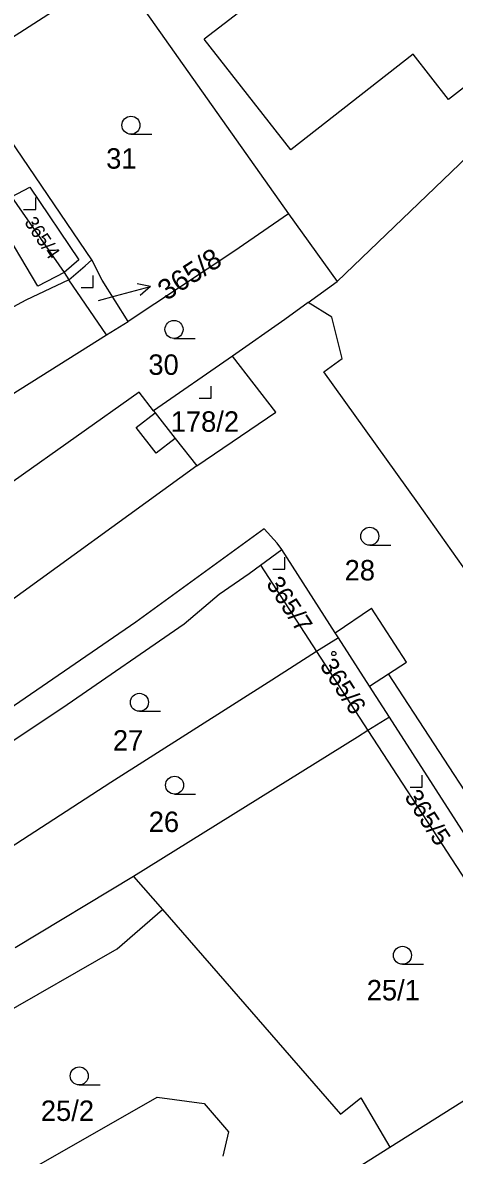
# Model space of a CAD drawing. Extents: x -679220 to -673243, y -1075091 to -1066557.
# Drawn here: x -676361.8 to -676325.9, y -1071473.6 to -1071379.2 of the extents above; entities that cross this region are included whole.
import ezdxf

# ---------------------------------------------------------------- set-up
doc = ezdxf.new("R2010")
doc.units = 0
for name, color, linetype in [('Hranice parcel', 7, 'Continuous'), ('Parcelní čísla', 7, 'Continuous'), ('Pop  PČ popisy', 7, 'Continuous'), ('Vnitřní kresba', 7, 'Continuous'), ('Značky budov', 7, 'Continuous'), ('Značky kultur', 7, 'Continuous')]:
    doc.layers.add(name, color=color, linetype=linetype)

msp = doc.modelspace()

# ---------------------------------------------------------------- linework, layer by layer
at = {"layer": 'Hranice parcel'}
for p, q in [((-676353.97, -1071374.9), (-676366.8, -1071383.14)), ((-676353.97, -1071374.9), (-676339.67, -1071395.17)), ((-676356.04, -1071398.99), (-676366.8, -1071383.14)), ((-676335.61, -1071400.81), (-676324.09, -1071389.73)), ((-676339.67, -1071395.17), (-676335.61, -1071400.81)), ((-676354.8, -1071405.25), (-676357.93, -1071400.67)), ((-676338.04, -1071402.56), (-676335.61, -1071400.81)), ((-676354.8, -1071405.25), (-676353, -1071404.12)), ((-676344.33, -1071407.02), (-676350.89, -1071411.57)), ((-676342.01, -1071424.42), (-676340.23, -1071423.12)), ((-676342.01, -1071424.42), (-676337.33, -1071431.62)), ((-676335.52, -1071430.47), (-676337.33, -1071431.62)), ((-676337.33, -1071431.62), (-676333.06, -1071438.19)), ((-676331.26, -1071437.07), (-676333.06, -1071438.19)), ((-676322.78, -1071450.34), (-676331.26, -1071437.07)), ((-676333.06, -1071438.19), (-676324.45, -1071451.43)), ((-676352.55, -1071450.35), (-676362.41, -1071456.29)), ((-676331.25, -1071472.89), (-676304.11, -1071455.79)), ((-676336.54, -1071476.22), (-676331.25, -1071472.89))]:
    msp.add_line(p, q, dxfattribs=at)
for points in [[(-676369.05, -1071384.57), (-676362.7, -1071393.75), (-676358.33, -1071400.06), (-676357.93, -1071400.67)], [(-676339.67, -1071395.17), (-676344.21, -1071398.31), (-676353, -1071404.12)], [(-676357.93, -1071400.67), (-676356.59, -1071399.5), (-676356.04, -1071398.99)], [(-676353, -1071404.12), (-676355.16, -1071400.69), (-676356.04, -1071398.99)], [(-676357.93, -1071400.67), (-676361.52, -1071402.34), (-676364.98, -1071404.22)], [(-676338.04, -1071402.56), (-676339.97, -1071403.95), (-676344.33, -1071407.02)], [(-676310.52, -1071445.83), (-676311.76, -1071443.94), (-676320.88, -1071430.55), (-676328.92, -1071419.24), (-676336.73, -1071408.33), (-676335.2, -1071407.2), (-676336.07, -1071403.78), (-676338.04, -1071402.56)], [(-676365.97, -1071412.34), (-676363.49, -1071410.71), (-676354.8, -1071405.25)], [(-676347.3, -1071416.16), (-676340.72, -1071411.69), (-676344.33, -1071407.02)], [(-676350.89, -1071411.57), (-676352.09, -1071410.02), (-676362.56, -1071417.45)], [(-676350.89, -1071411.57), (-676350.76, -1071411.73), (-676349.09, -1071413.86), (-676347.3, -1071416.16)], [(-676347.3, -1071416.16), (-676364.61, -1071428.7), (-676370.68, -1071433.07)], [(-676340.23, -1071423.12), (-676340.61, -1071422.59), (-676341.69, -1071421.39), (-676352.36, -1071429.18), (-676364.78, -1071437.68), (-676367.49, -1071437.63), (-676370.68, -1071433.07)], [(-676335.52, -1071430.47), (-676335.78, -1071430.06), (-676340.23, -1071423.12)], [(-676370.94, -1071444.46), (-676367.56, -1071442.45), (-676364.37, -1071440.21), (-676358.09, -1071436.03), (-676348.34, -1071429.31), (-676345.43, -1071426.84), (-676342.94, -1071425.11), (-676342.01, -1071424.42)], [(-676331.26, -1071437.07), (-676332.92, -1071434.5), (-676335.52, -1071430.47)], [(-676337.33, -1071431.62), (-676341.05, -1071433.99), (-676354.44, -1071442.53), (-676366.58, -1071450.38)], [(-676333.06, -1071438.19), (-676333.94, -1071438.73), (-676352.55, -1071450.35)], [(-676352.55, -1071450.35), (-676350.15, -1071453.1), (-676335.33, -1071470.14), (-676333.64, -1071468.78), (-676331.25, -1071472.89)]]:
    msp.add_lwpolyline(points, dxfattribs=at)
at = {"layer": 'Pop  PČ popisy'}
for p, q in [((-676354.06, -1071401.99), (-676351.161, -1071401.213)), ((-676351.161, -1071401.213), (-676352.258, -1071400.989)), ((-676351.161, -1071401.213), (-676351.999, -1071401.956)), ((-676355.46, -1071402.37), (-676354.06, -1071401.99))]:
    msp.add_line(p, q, dxfattribs=at)
at = {"layer": 'Vnitřní kresba'}
for p, q in [((-676330.49, -1071368.09), (-676346.67, -1071380.62)), ((-676315.45, -1071377.14), (-676326.35, -1071385.64)), ((-676339.48, -1071389.83), (-676346.67, -1071380.62)), ((-676329.29, -1071381.87), (-676339.48, -1071389.83)), ((-676326.35, -1071385.64), (-676329.29, -1071381.87)), ((-676362.7, -1071393.75), (-676361.2, -1071392.95)), ((-676361.2, -1071392.95), (-676357.1, -1071398.98)), ((-676360.53, -1071401.19), (-676364.4, -1071394.65)), ((-676357.1, -1071398.98), (-676358.33, -1071400.06)), ((-676358.33, -1071400.06), (-676360.53, -1071401.19)), ((-676352.35, -1071412.96), (-676350.76, -1071411.73)), ((-676350.68, -1071415.1), (-676352.35, -1071412.96)), ((-676349.09, -1071413.86), (-676350.68, -1071415.1)), ((-676335.78, -1071430.06), (-676332.77, -1071427.99)), ((-676329.84, -1071432.5), (-676332.77, -1071427.99)), ((-676331.34, -1071433.48), (-676329.84, -1071432.5)), ((-676332.92, -1071434.5), (-676331.34, -1071433.48)), ((-676318.09, -1071453.86), (-676331.34, -1071433.48)), ((-676353.92, -1071456.38), (-676350.15, -1071453.1)), ((-676377.24, -1071469.73), (-676353.92, -1071456.38)), ((-676368.6, -1071478.99), (-676350.58, -1071468.73)), ((-676350.58, -1071468.73), (-676346.69, -1071469.26)), ((-676346.69, -1071469.26), (-676344.65, -1071471.61)), ((-676344.65, -1071471.61), (-676345.14, -1071473.63))]:
    msp.add_line(p, q, dxfattribs=at)
at = {"layer": 'Značky budov'}
msp.add_circle((-676335.897, -1071431.779), 0.175, dxfattribs=at)
at = {"layer": 'Značky kultur'}
for p, q in [((-676352.773, -1071388.53), (-676351.023, -1071388.53)), ((-676360.7, -1071394.79), (-676360.7, -1071393.79)), ((-676361.701, -1071394.79), (-676360.7, -1071394.79)), ((-676355.92, -1071401.29), (-676355.92, -1071400.29)), ((-676356.921, -1071401.29), (-676355.92, -1071401.29)), ((-676349.193, -1071405.54), (-676347.443, -1071405.54)), ((-676346.09, -1071410.5), (-676346.09, -1071409.5)), ((-676347.091, -1071410.5), (-676346.09, -1071410.5)), ((-676332.903, -1071422.76), (-676331.153, -1071422.76)), ((-676339.98, -1071424.76), (-676339.98, -1071423.76)), ((-676340.981, -1071424.76), (-676339.98, -1071424.76)), ((-676352.073, -1071436.59), (-676350.323, -1071436.59)), ((-676328.55, -1071442.91), (-676328.55, -1071441.91)), ((-676329.551, -1071442.91), (-676328.55, -1071442.91)), ((-676349.143, -1071443.49), (-676347.393, -1071443.49)), ((-676330.183, -1071457.66), (-676328.433, -1071457.66)), ((-676357.073, -1071467.7), (-676355.323, -1071467.7))]:
    msp.add_line(p, q, dxfattribs=at)
for centre in [(-676352.773, -1071387.78), (-676349.193, -1071404.79), (-676332.903, -1071422.01), (-676352.073, -1071435.84), (-676349.143, -1071442.74), (-676330.183, -1071456.91), (-676357.073, -1071466.95)]:
    msp.add_circle(centre, 0.75, dxfattribs=at)

# ---------------------------------------------------------------- texts
at = {"layer": 'Parcelní čísla'}
for s, p in [('31', (-676354.836, -1071391.4)), ('30', (-676351.326, -1071408.57)), ('178/2', (-676349.468, -1071413.31)), ('28', (-676334.996, -1071425.69)), ('27', (-676354.276, -1071439.86)), ('26', (-676351.296, -1071446.64)), ('25/1', (-676333.159, -1071460.66)), ('25/2', (-676360.269, -1071470.7))]:
    msp.add_text(s, height=1.7, dxfattribs=at).set_placement(p)
for s, height, rotation, p in [('365/4', 1.14, 304, (-676361.682, -1071395.878)), ('365/8', 1.7, 33, (-676349.827, -1071402.442)), ('365/7', 1.5, 303, (-676341.574, -1071425.967)), ('365/6', 1.5, 303, (-676337.114, -1071432.787)), ('365/5', 1.5, 303, (-676330.074, -1071443.717))]:
    msp.add_text(s, height=height, rotation=rotation, dxfattribs=at).set_placement(p)

doc.saveas('drawing.dxf')
